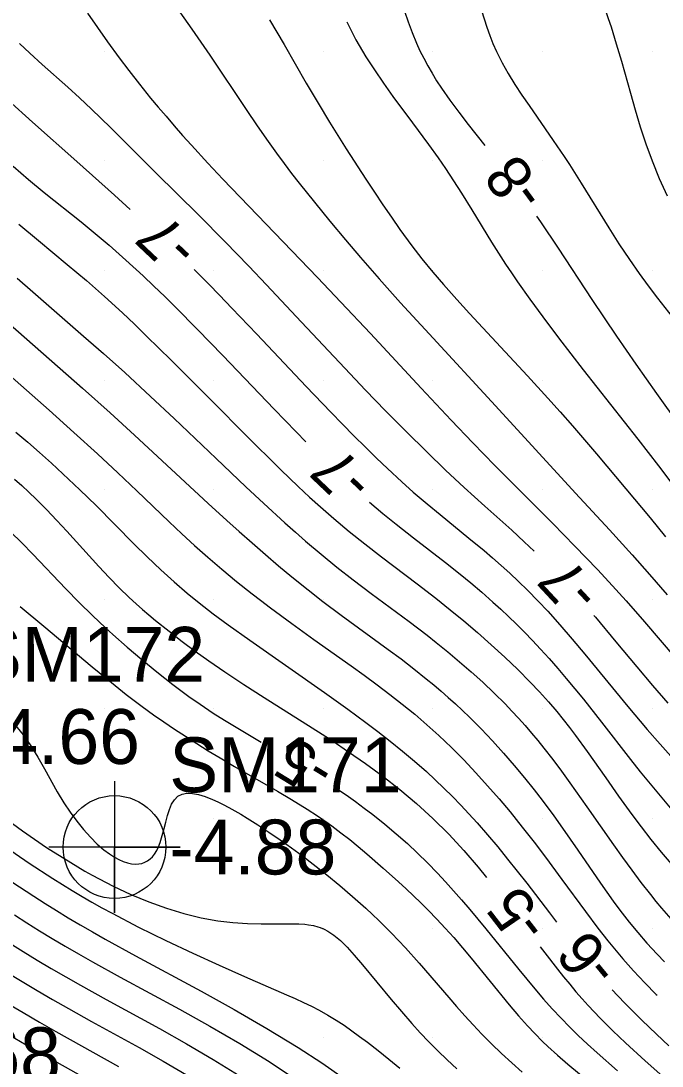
# Model space of a CAD drawing. Extents: x 2602990 to 2605851, y 618069 to 619180.
# Drawn here: x 2604281.2 to 2604310.45, y 618273.71 to 618321.38 of the extents above; entities that cross this region are included whole.
import ezdxf

# ---------------------------------------------------------------- set-up
doc = ezdxf.new("R2010")
doc.units = 0
for name, color, linetype in [('Default', 7, 'Continuous'), ('DTM Contours Major', 7, 'Continuous'), ('DTM Contours Major Text', 7, 'Continuous'), ('DTM Contours Minor', 7, 'Continuous'), ('DTM Contours Minor Text', 7, 'Continuous'), ('Exist DTM Breakline Underwater', 7, 'Continuous'), ('Exist DTM Regular Point Underwater CELL', 7, 'Continuous'), ('Exist DTM Regular Point Underwater Cogo Elevation', 7, 'Continuous'), ('Exist DTM Regular Point Underwater Cogo Number', 7, 'Continuous'), ('Exist DTM Scan Elevation Point', 7, 'Continuous')]:
    doc.layers.add(name, color=color, linetype=linetype)

# ---------------------------------------------------------------- blocks, each defined once
blk = doc.blocks.new('POINT_DISPLAY')
at = {"layer": 'Default'}
blk.add_line((0, 0), (0, 0), dxfattribs=at)

msp = doc.modelspace()

# ---------------------------------------------------------------- linework, layer by layer
at = {"layer": 'DTM Contours Major'}
for points in [[(2604298.707, 618321.827), (2604298.874, 618321.336), (2604299.052, 618320.849), (2604299.248, 618320.369), (2604299.407, 618320.02), (2604299.578, 618319.675), (2604299.762, 618319.332), (2604299.959, 618318.991), (2604300.17, 618318.65), (2604300.394, 618318.308), (2604300.774, 618317.763), (2604301.18, 618317.214), (2604301.605, 618316.663), (2604302.36, 618315.702)], [(2604304.727, 618312.478), (2604304.907, 618312.216), (2604305.71, 618311.013), (2604307.253, 618308.67), (2604308.374, 618306.999), (2604309.253, 618305.721), (2604310.192, 618304.389), (2604312.196, 618301.599)], [(2604280.708, 618307.534), (2604284.013, 618304.63), (2604285.275, 618303.499), (2604286.391, 618302.48), (2604289.745, 618299.372), (2604290.593, 618298.6), (2604291.165, 618298.088), (2604291.755, 618297.567), (2604292.356, 618297.044), (2604292.962, 618296.527), (2604293.567, 618296.023), (2604294.302, 618295.428), (2604294.983, 618294.897), (2604295.82, 618294.27), (2604297.962, 618292.711), (2604298.545, 618292.277), (2604299.125, 618291.832), (2604299.697, 618291.377), (2604300.035, 618291.098), (2604300.37, 618290.814), (2604300.7, 618290.525), (2604301.026, 618290.23), (2604301.349, 618289.929), (2604301.669, 618289.62), (2604302.2, 618289.087), (2604302.719, 618288.538), (2604303.224, 618287.981), (2604303.711, 618287.419), (2604304.176, 618286.861), (2604304.616, 618286.312), (2604304.987, 618285.831), (2604305.508, 618285.128), (2604305.915, 618284.557), (2604306.61, 618283.551), (2604307.638, 618282.048), (2604307.929, 618281.635), (2604308.224, 618281.226), (2604308.522, 618280.824), (2604308.953, 618280.269), (2604309.344, 618279.793), (2604309.762, 618279.314), (2604310.227, 618278.811), (2604310.557, 618278.469)], [(2604280.909, 618280.604), (2604281.476, 618280.241), (2604282.048, 618279.883), (2604282.63, 618279.53), (2604283.224, 618279.178), (2604283.835, 618278.825), (2604284.464, 618278.47), (2604285.738, 618277.768), (2604288.441, 618276.3), (2604289.822, 618275.53), (2604291.191, 618274.733), (2604292.523, 618273.909), (2604293.542, 618273.234)]]:
    msp.add_lwpolyline(points, dxfattribs=at)
at = {"layer": 'DTM Contours Minor'}
for points in [[(2604305.866, 618326.904), (2604306.283, 618325.813), (2604306.519, 618325.219), (2604307.436, 618322.988), (2604307.657, 618322.425), (2604307.867, 618321.858), (2604307.999, 618321.484), (2604308.125, 618321.106), (2604308.366, 618320.337), (2604308.599, 618319.543), (2604309.008, 618318.083), (2604309.226, 618317.326), (2604309.46, 618316.557), (2604309.716, 618315.78), (2604310, 618315), (2604310.326, 618314.199), (2604310.685, 618313.404)], [(2604288.008, 618322.425), (2604289.007, 618321.004), (2604289.825, 618319.814), (2604291.512, 618317.291), (2604291.956, 618316.638), (2604292.407, 618315.988), (2604292.863, 618315.351), (2604293.208, 618314.882), (2604293.555, 618314.424), (2604293.902, 618313.976), (2604294.594, 618313.106), (2604295.298, 618312.244), (2604296.008, 618311.393), (2604296.699, 618310.582), (2604297.541, 618309.619), (2604298.527, 618308.522), (2604299.823, 618307.108), (2604302.858, 618303.825), (2604306.51, 618299.846), (2604308.051, 618298.174), (2604309.092, 618297.025), (2604309.877, 618296.135), (2604310.679, 618295.198)], [(2604302.039, 618322.606), (2604302.123, 618322.243), (2604302.223, 618321.854), (2604302.333, 618321.47), (2604302.454, 618321.091), (2604302.588, 618320.716), (2604302.736, 618320.346), (2604302.9, 618319.98), (2604303.154, 618319.476), (2604303.435, 618318.978), (2604303.738, 618318.487), (2604304.056, 618318), (2604304.384, 618317.518), (2604305.485, 618315.933), (2604305.983, 618315.198), (2604306.227, 618314.829), (2604306.764, 618313.985), (2604308.026, 618311.939), (2604308.486, 618311.214), (2604308.962, 618310.496), (2604309.407, 618309.858), (2604309.817, 618309.297), (2604310.25, 618308.727), (2604310.911, 618307.888)], [(2604284.244, 618321.737), (2604285.159, 618320.428), (2604285.684, 618319.702), (2604286.129, 618319.113), (2604286.607, 618318.502), (2604287.123, 618317.863), (2604287.465, 618317.451), (2604287.823, 618317.029), (2604288.196, 618316.596), (2604288.583, 618316.156), (2604288.983, 618315.708), (2604289.725, 618314.896), (2604290.409, 618314.165), (2604291.595, 618312.924), (2604294.738, 618309.679), (2604295.805, 618308.559), (2604297.147, 618307.128), (2604299.461, 618304.632), (2604300.834, 618303.173), (2604301.827, 618302.132), (2604302.827, 618301.1), (2604303.882, 618300.033), (2604305.469, 618298.449), (2604306.473, 618297.429), (2604306.987, 618296.896), (2604307.504, 618296.352), (2604308.017, 618295.802), (2604308.808, 618294.932), (2604309.645, 618293.978), (2604311.084, 618292.298)], [(2604292.551, 618321.437), (2604293.21, 618320.298), (2604294.218, 618318.545), (2604294.763, 618317.623), (2604295.287, 618316.759), (2604296.043, 618315.553), (2604296.943, 618314.158), (2604297.327, 618313.573), (2604297.715, 618312.994), (2604298.105, 618312.423), (2604298.496, 618311.866), (2604299.039, 618311.122), (2604299.501, 618310.523), (2604299.988, 618309.924), (2604300.477, 618309.351), (2604301.084, 618308.668), (2604301.661, 618308.037), (2604304.314, 618305.192), (2604305.236, 618304.179), (2604305.801, 618303.545), (2604306.362, 618302.906), (2604307.462, 618301.631), (2604308.804, 618300.045), (2604309.906, 618298.721), (2604310.616, 618297.85)], [(2604296.065, 618321.341), (2604296.218, 618321.031), (2604296.488, 618320.522), (2604296.784, 618320.002), (2604296.945, 618319.737), (2604297.327, 618319.143), (2604297.741, 618318.54), (2604298.176, 618317.933), (2604299.063, 618316.737), (2604299.802, 618315.741), (2604300.241, 618315.128), (2604300.573, 618314.648), (2604300.943, 618314.091), (2604301.303, 618313.527), (2604301.775, 618312.762), (2604302.675, 618311.283), (2604302.988, 618310.784), (2604303.31, 618310.286), (2604303.578, 618309.885), (2604303.852, 618309.485), (2604304.421, 618308.687), (2604305.012, 618307.885), (2604305.735, 618306.925), (2604306.86, 618305.463), (2604309.348, 618302.296), (2604310.283, 618301.086), (2604311.313, 618299.726)], [(2604281.142, 618320.356), (2604281.611, 618319.904), (2604282.173, 618319.395), (2604283.345, 618318.364), (2604283.884, 618317.873), (2604284.431, 618317.358), (2604285.292, 618316.519), (2604287.36, 618314.452), (2604289.303, 618312.528), (2604290.522, 618311.302), (2604291.596, 618310.2), (2604292.414, 618309.344), (2604293.766, 618307.904), (2604295.974, 618305.535), (2604296.928, 618304.531), (2604297.833, 618303.598), (2604298.773, 618302.648), (2604299.714, 618301.718), (2604300.576, 618300.889), (2604301.418, 618300.103), (2604302.371, 618299.244), (2604303.598, 618298.145), (2604304.166, 618297.623), (2604304.617, 618297.192)], [(2604280.625, 618317.761), (2604281.738, 618316.764), (2604283.751, 618314.965), (2604285.481, 618313.432), (2604286.195, 618312.784)], [(2604280.855, 618314.752), (2604281.204, 618314.444), (2604281.556, 618314.143), (2604282.266, 618313.559), (2604283.948, 618312.214), (2604284.597, 618311.683), (2604285.228, 618311.15), (2604285.842, 618310.612), (2604286.468, 618310.043), (2604286.786, 618309.747), (2604287.271, 618309.286), (2604287.763, 618308.809), (2604288.26, 618308.318), (2604289.26, 618307.31), (2604290.416, 618306.117), (2604292.751, 618303.677), (2604293.767, 618302.63), (2604294.209, 618302.184)], [(2604281.109, 618312.113), (2604282.002, 618311.362), (2604283.32, 618310.274), (2604284.189, 618309.537), (2604285.013, 618308.811), (2604285.831, 618308.06), (2604286.379, 618307.543), (2604286.936, 618307.008), (2604288.061, 618305.906), (2604289.462, 618304.509), (2604291.972, 618301.979), (2604292.522, 618301.43), (2604293.063, 618300.899), (2604293.853, 618300.141), (2604294.366, 618299.664), (2604294.87, 618299.21), (2604295.473, 618298.685), (2604296.179, 618298.095), (2604296.891, 618297.525), (2604297.648, 618296.941), (2604299.284, 618295.707), (2604300.132, 618295.051), (2604300.793, 618294.521), (2604301.406, 618294.013), (2604302.031, 618293.479), (2604302.657, 618292.926), (2604303.273, 618292.361), (2604303.868, 618291.792), (2604304.432, 618291.226), (2604304.861, 618290.772), (2604305.265, 618290.322), (2604305.648, 618289.874), (2604305.943, 618289.513), (2604306.228, 618289.151), (2604306.505, 618288.787), (2604307.041, 618288.056), (2604307.883, 618286.859), (2604308.469, 618286.023), (2604309.072, 618285.186), (2604309.498, 618284.618), (2604309.943, 618284.047), (2604310.412, 618283.47), (2604310.861, 618282.938)], [(2604289.103, 618310.037), (2604289.772, 618309.371), (2604290.268, 618308.867), (2604290.833, 618308.283), (2604291.968, 618307.09), (2604294.217, 618304.706), (2604295.343, 618303.532), (2604295.871, 618302.992), (2604296.398, 618302.46), (2604296.919, 618301.941), (2604297.431, 618301.441), (2604297.929, 618300.964), (2604298.586, 618300.354), (2604299.103, 618299.893), (2604299.734, 618299.354), (2604300.324, 618298.866), (2604301.645, 618297.794), (2604302.336, 618297.218), (2604302.72, 618296.888), (2604303.11, 618296.544), (2604303.505, 618296.185), (2604303.904, 618295.809), (2604304.307, 618295.416), (2604304.8, 618294.913), (2604305.234, 618294.45), (2604305.793, 618293.827), (2604306.357, 618293.174), (2604306.924, 618292.502), (2604308.898, 618290.106), (2604309.775, 618289.063), (2604310.363, 618288.386), (2604310.853, 618287.838)], [(2604281.033, 618309.645), (2604281.742, 618309.017), (2604284.063, 618307.005), (2604284.97, 618306.209), (2604285.94, 618305.337), (2604287.118, 618304.254), (2604288.189, 618303.251), (2604290.115, 618301.418), (2604291.462, 618300.135), (2604292.281, 618299.368), (2604293.247, 618298.485), (2604293.723, 618298.06), (2604294.192, 618297.65), (2604294.895, 618297.052), (2604295.612, 618296.466), (2604296.356, 618295.884), (2604297.183, 618295.264), (2604298.921, 618293.98), (2604299.735, 618293.359), (2604300.151, 618293.032), (2604300.682, 618292.601), (2604301.216, 618292.153), (2604301.748, 618291.689), (2604302.273, 618291.212), (2604302.788, 618290.724), (2604303.288, 618290.226), (2604303.6, 618289.9), (2604303.904, 618289.571), (2604304.202, 618289.237), (2604304.495, 618288.899), (2604304.782, 618288.555), (2604305.065, 618288.204), (2604305.465, 618287.689), (2604305.86, 618287.161), (2604306.25, 618286.624), (2604307.025, 618285.527), (2604308.232, 618283.799), (2604308.647, 618283.218), (2604309.066, 618282.643), (2604309.49, 618282.08), (2604309.92, 618281.53), (2604310.174, 618281.215), (2604310.431, 618280.905), (2604310.955, 618280.297)], [(2604278.991, 618306.69), (2604282.489, 618303.619), (2604283.623, 618302.61), (2604284.697, 618301.635), (2604285.626, 618300.772), (2604286.493, 618299.946), (2604287.969, 618298.526), (2604288.548, 618297.983), (2604289.13, 618297.452), (2604289.728, 618296.924), (2604290.364, 618296.38), (2604291.045, 618295.817), (2604291.76, 618295.247), (2604292.132, 618294.959), (2604292.595, 618294.607), (2604293.562, 618293.893), (2604294.57, 618293.167), (2604296.269, 618291.96), (2604296.862, 618291.533), (2604297.452, 618291.102), (2604298.033, 618290.664), (2604298.602, 618290.22), (2604299.171, 618289.756), (2604299.727, 618289.28), (2604300.002, 618289.035), (2604300.274, 618288.785), (2604300.846, 618288.238), (2604301.408, 618287.67), (2604301.959, 618287.086), (2604302.496, 618286.493), (2604303.016, 618285.895), (2604303.517, 618285.297), (2604304.077, 618284.605), (2604304.614, 618283.918), (2604305.132, 618283.234), (2604305.878, 618282.223), (2604306.955, 618280.754), (2604307.529, 618279.993), (2604307.978, 618279.422), (2604308.429, 618278.873), (2604308.657, 618278.606), (2604308.901, 618278.327), (2604309.15, 618278.052), (2604309.66, 618277.509), (2604310.19, 618276.971), (2604310.224, 618276.938)], [(2604280.975, 618302.628), (2604281.513, 618302.169), (2604282.055, 618301.697), (2604282.594, 618301.215), (2604283.123, 618300.729), (2604283.892, 618299.998), (2604284.631, 618299.27), (2604286.36, 618297.528), (2604286.969, 618296.93), (2604287.588, 618296.346), (2604288.197, 618295.797), (2604288.793, 618295.285), (2604289.335, 618294.84), (2604289.972, 618294.343), (2604290.658, 618293.833), (2604291.641, 618293.13), (2604295.054, 618290.741), (2604296.117, 618289.983), (2604296.937, 618289.382), (2604297.493, 618288.962), (2604298.052, 618288.528), (2604298.61, 618288.078), (2604299.162, 618287.615), (2604299.703, 618287.138), (2604300.107, 618286.766), (2604300.502, 618286.386), (2604300.889, 618286), (2604301.269, 618285.606), (2604301.643, 618285.206), (2604302.011, 618284.799), (2604302.488, 618284.254), (2604302.954, 618283.702), (2604303.408, 618283.148), (2604303.85, 618282.597), (2604304.277, 618282.052), (2604305.322, 618280.692), (2604305.641, 618280.275)], [(2604280.909, 618300.474), (2604281.24, 618300.182), (2604281.568, 618299.88), (2604281.893, 618299.568), (2604282.369, 618299.091), (2604282.838, 618298.599), (2604283.298, 618298.102), (2604284.759, 618296.492), (2604285.225, 618295.996), (2604285.682, 618295.529), (2604286.146, 618295.082), (2604286.459, 618294.795), (2604286.748, 618294.54), (2604287.042, 618294.288), (2604287.342, 618294.038), (2604287.96, 618293.544), (2604288.566, 618293.079), (2604289.157, 618292.64), (2604289.774, 618292.197), (2604290.509, 618291.688), (2604291.378, 618291.109), (2604292.296, 618290.517), (2604294.484, 618289.142), (2604295.398, 618288.552), (2604296.155, 618288.046), (2604296.93, 618287.505), (2604297.711, 618286.93), (2604298.49, 618286.321), (2604299.257, 618285.677), (2604300, 618285), (2604300.724, 618284.279), (2604301.412, 618283.535), (2604302.065, 618282.783), (2604302.45, 618282.314)], [(2604297.111, 618299.432), (2604297.716, 618298.918), (2604298.323, 618298.422), (2604299.119, 618297.797), (2604300.566, 618296.68), (2604301.235, 618296.148), (2604301.726, 618295.744), (2604302.226, 618295.318), (2604302.739, 618294.865), (2604303.09, 618294.544), (2604303.447, 618294.21), (2604303.808, 618293.861), (2604304.173, 618293.497), (2604304.54, 618293.119), (2604304.908, 618292.727), (2604305.3, 618292.295), (2604305.691, 618291.848), (2604306.083, 618291.388), (2604306.474, 618290.917), (2604306.864, 618290.436), (2604307.695, 618289.387), (2604309.018, 618287.69), (2604309.461, 618287.13), (2604309.906, 618286.58), (2604310.439, 618285.938), (2604310.98, 618285.306)], [(2604280.736, 618298.078), (2604281.242, 618297.579), (2604281.749, 618297.06), (2604283.249, 618295.482), (2604283.86, 618294.858), (2604284.464, 618294.265), (2604285.062, 618293.7), (2604285.394, 618293.397), (2604286.057, 618292.812), (2604286.716, 618292.253), (2604287.41, 618291.686), (2604287.775, 618291.397), (2604288.139, 618291.114), (2604288.504, 618290.838), (2604288.87, 618290.57), (2604289.383, 618290.208), (2604289.976, 618289.812), (2604290.491, 618289.486), (2604291.256, 618289.022), (2604292.161, 618288.489)], [(2604281.17, 618294.671), (2604282.257, 618293.767), (2604284.448, 618291.922), (2604285.331, 618291.198), (2604286.007, 618290.664), (2604286.743, 618290.106), (2604287.254, 618289.736), (2604287.72, 618289.409), (2604288.205, 618289.081), (2604288.706, 618288.751), (2604289.222, 618288.42), (2604289.753, 618288.09), (2604290.297, 618287.761), (2604290.948, 618287.379), (2604292.913, 618286.247), (2604293.543, 618285.874), (2604294.267, 618285.427), (2604294.741, 618285.117), (2604295.217, 618284.787), (2604295.393, 618284.659), (2604295.804, 618284.351), (2604296.204, 618284.036), (2604296.596, 618283.716), (2604296.981, 618283.391), (2604297.737, 618282.731), (2604298.432, 618282.11), (2604298.776, 618281.795), (2604299.116, 618281.477), (2604299.453, 618281.153), (2604299.784, 618280.823), (2604300.176, 618280.416), (2604300.563, 618279.998), (2604300.947, 618279.567), (2604301.346, 618279.103), (2604301.743, 618278.629), (2604303.484, 618276.502), (2604303.905, 618276.005), (2604304.321, 618275.536), (2604304.646, 618275.19), (2604305.001, 618274.834), (2604305.245, 618274.602), (2604305.689, 618274.2), (2604306.16, 618273.795), (2604307.126, 618272.994)], [(2604307.341, 618294.266), (2604307.417, 618294.177), (2604308.349, 618293.059), (2604309.299, 618291.913), (2604310.012, 618291.07), (2604310.718, 618290.262)], [(2604280.895, 618289.319), (2604281.3, 618288.815), (2604281.65, 618288.311), (2604281.973, 618287.791), (2604282.277, 618287.263), (2604282.864, 618286.218), (2604283.165, 618285.718), (2604283.453, 618285.282), (2604283.752, 618284.873), (2604284.059, 618284.493), (2604284.371, 618284.147), (2604284.683, 618283.837), (2604284.994, 618283.568), (2604285.238, 618283.386), (2604285.478, 618283.233), (2604285.676, 618283.126), (2604285.871, 618283.041), (2604286.059, 618282.978), (2604286.242, 618282.938), (2604286.416, 618282.92), (2604286.582, 618282.927), (2604286.726, 618282.954), (2604286.861, 618283.002), (2604286.986, 618283.069), (2604287.102, 618283.154), (2604287.208, 618283.258), (2604287.304, 618283.38), (2604287.399, 618283.538), (2604287.482, 618283.715), (2604287.555, 618283.907), (2604287.62, 618284.111), (2604287.735, 618284.54), (2604287.81, 618284.84), (2604287.888, 618285.132), (2604287.976, 618285.406), (2604288.081, 618285.651), (2604288.208, 618285.856), (2604288.365, 618286.012), (2604288.554, 618286.11), (2604288.775, 618286.153), (2604289.027, 618286.146), (2604289.306, 618286.093), (2604289.611, 618286.001), (2604289.938, 618285.872), (2604290.18, 618285.763), (2604290.432, 618285.639), (2604290.692, 618285.502), (2604290.961, 618285.353), (2604291.237, 618285.192), (2604291.52, 618285.021), (2604292.013, 618284.71), (2604292.519, 618284.378), (2604293.03, 618284.027), (2604293.542, 618283.664), (2604294.048, 618283.293), (2604294.542, 618282.918), (2604295.163, 618282.428), (2604295.757, 618281.939), (2604296.328, 618281.45), (2604296.941, 618280.905), (2604297.24, 618280.629), (2604297.534, 618280.35), (2604297.825, 618280.066), (2604298.112, 618279.776), (2604298.43, 618279.443), (2604298.746, 618279.102), (2604299.375, 618278.396), (2604300.718, 618276.839), (2604301.082, 618276.421), (2604301.456, 618276.002), (2604301.841, 618275.583), (2604302.238, 618275.167), (2604302.679, 618274.724), (2604303.133, 618274.287), (2604303.6, 618273.854), (2604304.077, 618273.427)], [(2604295.57, 618286.397), (2604295.608, 618286.372), (2604296.04, 618286.075), (2604296.46, 618285.778), (2604296.866, 618285.479), (2604297.257, 618285.181), (2604297.805, 618284.744), (2604298.328, 618284.303), (2604298.833, 618283.854), (2604299.294, 618283.424), (2604299.751, 618282.977), (2604300.207, 618282.507), (2604300.573, 618282.114), (2604300.94, 618281.705), (2604301.308, 618281.283), (2604301.676, 618280.85), (2604302.412, 618279.963), (2604303.919, 618278.107), (2604304.647, 618277.23), (2604305.046, 618276.765), (2604305.443, 618276.319), (2604305.846, 618275.886), (2604306.23, 618275.491), (2604306.629, 618275.1), (2604307.047, 618274.706), (2604307.485, 618274.308), (2604308.414, 618273.488)], [(2604280.175, 618285.225), (2604281.271, 618284.431), (2604282.378, 618283.679), (2604283.476, 618282.986), (2604284.125, 618282.603), (2604284.448, 618282.422), (2604284.769, 618282.248), (2604285.089, 618282.08), (2604285.409, 618281.918), (2604286.222, 618281.536), (2604287.034, 618281.197), (2604287.841, 618280.904), (2604288.638, 618280.66), (2604289.423, 618280.467), (2604290.191, 618280.33), (2604290.875, 618280.253), (2604291.535, 618280.213), (2604292.162, 618280.199), (2604293.29, 618280.203), (2604293.875, 618280.194), (2604294.154, 618280.176), (2604294.327, 618280.156), (2604294.548, 618280.118), (2604294.755, 618280.065), (2604294.854, 618280.032), (2604295.036, 618279.956), (2604295.205, 618279.866), (2604295.391, 618279.746), (2604295.483, 618279.678), (2604295.629, 618279.56), (2604295.777, 618279.428), (2604295.928, 618279.283), (2604296.082, 618279.125), (2604296.404, 618278.772), (2604296.792, 618278.322), (2604298.093, 618276.752), (2604298.559, 618276.2), (2604299.033, 618275.656), (2604299.423, 618275.227), (2604299.818, 618274.812), (2604300.218, 618274.408), (2604300.649, 618273.992), (2604301.086, 618273.587)], [(2604280.503, 618283.703), (2604281.574, 618282.97), (2604282.656, 618282.264), (2604283.099, 618281.986), (2604283.544, 618281.715), (2604283.992, 618281.449), (2604284.444, 618281.188), (2604284.902, 618280.931), (2604285.366, 618280.677), (2604286.574, 618280.047), (2604287.808, 618279.438), (2604289.042, 618278.857), (2604290.248, 618278.309), (2604291.402, 618277.798), (2604293.32, 618276.963), (2604293.716, 618276.786), (2604294.096, 618276.611), (2604294.461, 618276.433), (2604294.812, 618276.251), (2604295.202, 618276.033), (2604295.578, 618275.806), (2604295.944, 618275.568), (2604296.303, 618275.321), (2604296.657, 618275.064), (2604297.011, 618274.797), (2604297.498, 618274.415), (2604297.989, 618274.017), (2604298.483, 618273.606)], [(2604280.79, 618282.118), (2604281.798, 618281.451), (2604282.313, 618281.121), (2604282.835, 618280.797), (2604283.366, 618280.474), (2604283.909, 618280.153), (2604284.466, 618279.83), (2604285.041, 618279.504), (2604286.439, 618278.733), (2604289.42, 618277.121), (2604290.938, 618276.283), (2604292.428, 618275.427), (2604293.858, 618274.555), (2604294.933, 618273.851), (2604295.95, 618273.145)], [(2604280.692, 618279.32), (2604281.313, 618278.93), (2604281.943, 618278.545), (2604282.587, 618278.163), (2604283.246, 618277.78), (2604283.925, 618277.396), (2604285.089, 618276.751), (2604287.525, 618275.418), (2604288.758, 618274.726), (2604289.977, 618274.015), (2604291.162, 618273.284)], [(2604304.896, 618279.149), (2604305.103, 618278.874), (2604305.677, 618278.134), (2604305.958, 618277.781), (2604306.24, 618277.437), (2604306.522, 618277.101), (2604306.807, 618276.774), (2604307.076, 618276.475), (2604307.35, 618276.181), (2604307.629, 618275.891), (2604307.915, 618275.602), (2604308.208, 618275.314), (2604308.792, 618274.761), (2604309.686, 618273.948), (2604311.438, 618272.379)], [(2604280.584, 618277.976), (2604281.26, 618277.563), (2604281.948, 618277.153), (2604282.651, 618276.744), (2604283.37, 618276.335), (2604284.425, 618275.748), (2604286.597, 618274.549), (2604287.687, 618273.934), (2604288.76, 618273.304)], [(2604308.181, 618277.187), (2604308.421, 618276.928), (2604308.779, 618276.553), (2604309.147, 618276.178), (2604309.525, 618275.803), (2604310.193, 618275.164), (2604310.768, 618274.631)], [(2604280.581, 618276.58), (2604281.311, 618276.144), (2604282.051, 618275.712), (2604282.804, 618275.282), (2604285.659, 618273.689)], [(2604280.673, 618275.137), (2604281.446, 618274.684), (2604282.223, 618274.238), (2604284.706, 618272.84)]]:
    msp.add_lwpolyline(points, dxfattribs=at)
at = {"layer": 'Exist DTM Breakline Underwater'}
msp.add_spline([(2604068.235, 618404.026), (2604081.862, 618390.481), (2604106.657, 618363.116), (2604137.711, 618338.436), (2604184.389, 618299.643), (2604239.062, 618271.475), (2604260.626, 618254.325), (2604289.805, 618238.046)], degree=3, dxfattribs=at)
at = {"layer": 'Exist DTM Regular Point Underwater CELL'}
msp.add_lwpolyline([(2604285.473, 618286.699), (2604285.473, 618280.699), (2604285.473, 618283.699), (2604288.473, 618283.699), (2604282.473, 618283.699)], dxfattribs=at)
msp.add_circle((2604285.473, 618283.699), 2.344, dxfattribs=at)

# ---------------------------------------------------------------- block references
at = {"layer": 'Exist DTM Scan Elevation Point', "xscale": 1.3123333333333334, "yscale": 1.3123333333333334}
for p in [(2604285, 618320), (2604290, 618320), (2604295, 618320), (2604300, 618320), (2604305, 618320), (2604310, 618320), (2604285, 618315), (2604290, 618315), (2604295, 618315), (2604300, 618315), (2604305, 618315), (2604310, 618315), (2604285, 618310), (2604290, 618310), (2604295, 618310), (2604300, 618310), (2604305, 618310), (2604310, 618310), (2604285, 618305), (2604290, 618305), (2604295, 618305), (2604300, 618305), (2604305, 618305), (2604310, 618305), (2604285, 618300), (2604290, 618300), (2604295, 618300), (2604300, 618300), (2604305, 618300), (2604310, 618300), (2604285, 618295), (2604290, 618295), (2604295, 618295), (2604300, 618295), (2604305, 618295), (2604310, 618295), (2604285, 618290), (2604290, 618290), (2604295, 618290), (2604300, 618290), (2604305, 618290), (2604310, 618290), (2604290, 618285), (2604295, 618285), (2604300, 618285), (2604305, 618285), (2604310, 618285), (2604295, 618280), (2604300, 618280), (2604305, 618280), (2604310, 618280), (2604295, 618275), (2604300, 618275), (2604305, 618275), (2604310, 618275)]:
    msp.add_blockref('POINT_DISPLAY', p, dxfattribs=at)

# ---------------------------------------------------------------- texts
at = {"layer": 'DTM Contours Major Text'}
msp.add_text('-8', height=2, rotation=126.2754, dxfattribs=at).set_placement((2604305.25, 618313.516))
at = {"layer": 'DTM Contours Minor Text'}
for s, rotation, p in [('-7', 136.6369, (2604289.42, 618311.142)), ('-7', 136.5206, (2604297.39, 618300.493)), ('-7', 132.9533, (2604307.752, 618295.368)), ('-5', 148.4636, (2604295.66, 618287.552)), ('-5', 127.6942, (2604305.378, 618280.188)), ('-6', 129.4358, (2604308.582, 618278.199))]:
    msp.add_text(s, height=2, rotation=rotation, dxfattribs=at).set_placement(p)
at = {"layer": 'Exist DTM Regular Point Underwater Cogo Elevation'}
for s, p in [('-4.66', (2604279.013, 618287.489)), ('-4.88', (2604287.973, 618282.449))]:
    msp.add_text(s, height=2.5, dxfattribs=at).set_placement(p)
at = {"layer": 'Exist DTM Regular Point Underwater Cogo Number'}
for s, p in [('SM172', (2604279.013, 618291.239)), ('SM171', (2604287.973, 618286.199)), ('SM168', (2604272.436, 618272.974))]:
    msp.add_text(s, height=2.5, dxfattribs=at).set_placement(p)

doc.saveas('drawing.dxf')
